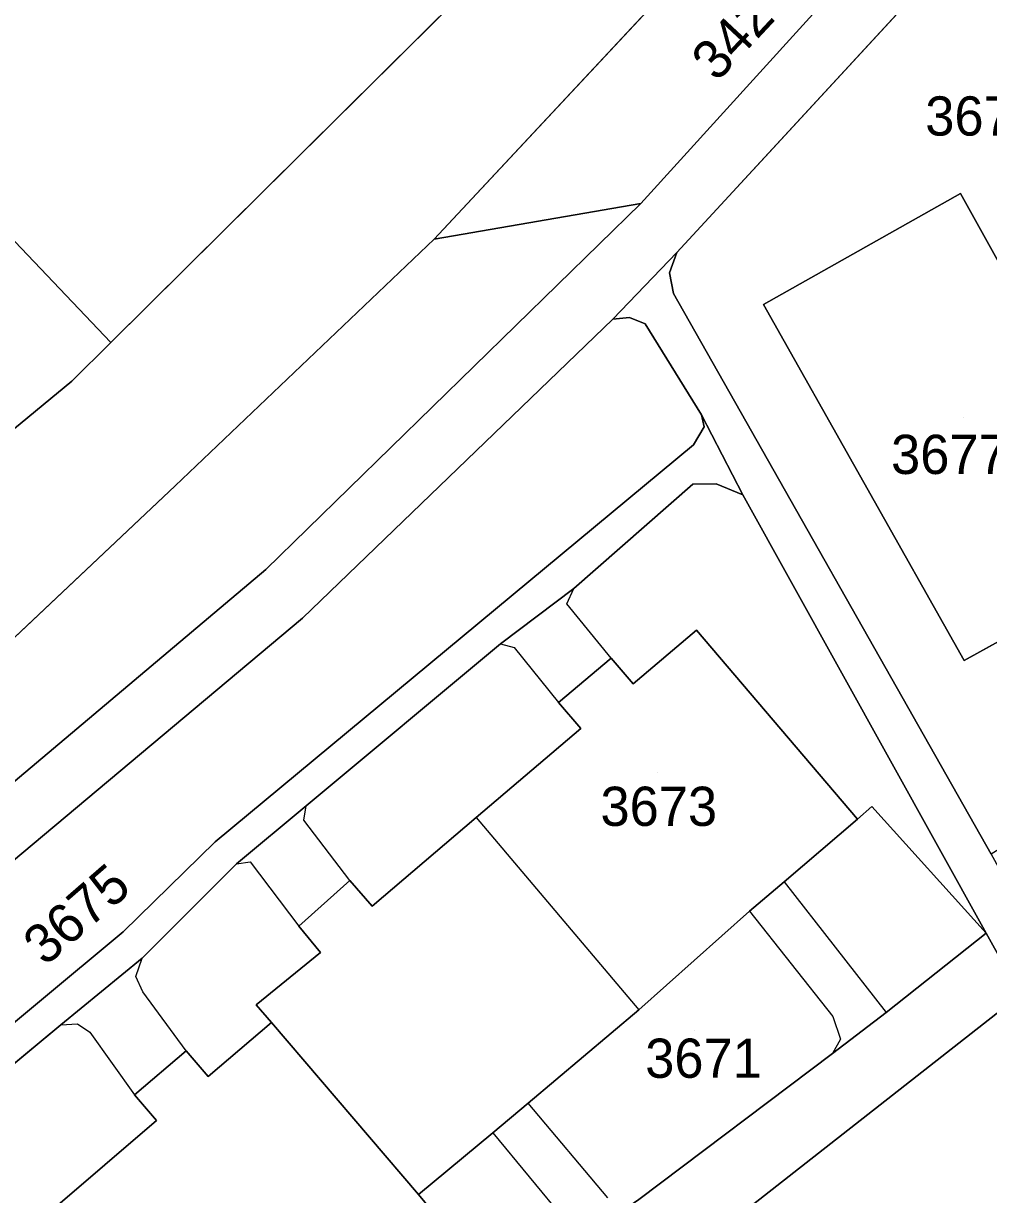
# Model space of a CAD drawing. Extents: x -262715 to -259381, y -1237238 to -1231182.
# Drawn here: x -261922.9 to -261873.7, y -1235609.2 to -1235549.4 of the extents above; entities that cross this region are included whole.
import ezdxf

# ---------------------------------------------------------------- set-up
doc = ezdxf.new("R2010")
doc.units = 0
for name, color, linetype in [('body_kn', 7, 'Continuous'), ('kladpar_druhypozemkov', 7, 'Continuous'), ('kladpar_hranice', 7, 'Continuous'), ('kladpar_parcelnecisla', 7, 'Continuous'), ('kladpar_plochy', 7, 'Continuous'), ('zappar_hrandruhpozemk', 7, 'Continuous')]:
    doc.layers.add(name, color=color, linetype=linetype)

msp = doc.modelspace()

# ---------------------------------------------------------------- linework, layer by layer
at = {"layer": 'body_kn'}
for p, q in [((-261875.09, -1235558.09), (-261875.09, -1235558.09)), ((-261875.09, -1235558.09), (-261875.09, -1235558.09)), ((-261891.39, -1235558.61), (-261891.39, -1235558.61)), ((-261901.92, -1235560.42), (-261901.92, -1235560.42)), ((-261901.92, -1235560.42), (-261901.92, -1235560.42)), ((-261889.55, -1235561.11), (-261889.55, -1235561.11)), ((-261889.55, -1235561.11), (-261889.55, -1235561.11)), ((-261889.92, -1235562.14), (-261889.92, -1235562.14)), ((-261889.72, -1235563.2), (-261889.72, -1235563.2)), ((-261885.13, -1235563.76), (-261885.13, -1235563.76)), ((-261891.96, -1235564.42), (-261891.96, -1235564.42)), ((-261892.81, -1235564.51), (-261892.81, -1235564.51)), ((-261892.81, -1235564.51), (-261892.81, -1235564.51)), ((-261891.16, -1235564.74), (-261891.16, -1235564.74)), ((-261918.41, -1235565.69), (-261918.41, -1235565.69)), ((-261918.41, -1235565.69), (-261918.41, -1235565.69)), ((-261920.41, -1235567.67), (-261920.41, -1235567.67)), ((-261888.29, -1235569.39), (-261888.29, -1235569.39)), ((-261888.29, -1235569.39), (-261888.29, -1235569.39)), ((-261888.16, -1235569.99), (-261888.16, -1235569.99)), ((-261888.7, -1235570.92), (-261888.7, -1235570.92)), ((-261915.13, -1235573), (-261915.13, -1235573)), ((-261888.73, -1235572.92), (-261888.73, -1235572.92)), ((-261887.55, -1235572.9), (-261887.55, -1235572.9)), ((-261886.19, -1235573.47), (-261886.19, -1235573.47)), ((-261886.19, -1235573.47), (-261886.19, -1235573.47)), ((-261910.51, -1235577.27), (-261910.51, -1235577.27)), ((-261894.81, -1235578.24), (-261894.81, -1235578.24)), ((-261895.17, -1235579.03), (-261895.17, -1235579.03)), ((-261908.64, -1235579.75), (-261908.64, -1235579.75)), ((-261888.55, -1235580.37), (-261888.55, -1235580.37)), ((-261888.55, -1235580.37), (-261888.55, -1235580.37)), ((-261898.55, -1235581.07), (-261898.55, -1235581.07)), ((-261898.55, -1235581.07), (-261898.55, -1235581.07)), ((-261897.84, -1235581.25), (-261897.84, -1235581.25)), ((-261892.9, -1235581.79), (-261892.9, -1235581.79)), ((-261892.9, -1235581.79), (-261892.9, -1235581.79)), ((-261874.9, -1235581.92), (-261874.9, -1235581.92)), ((-261891.78, -1235583.11), (-261891.78, -1235583.11)), ((-261895.58, -1235584.05), (-261895.58, -1235584.05)), ((-261894.44, -1235585.38), (-261894.44, -1235585.38)), ((-261908.45, -1235589.32), (-261908.45, -1235589.32)), ((-261879.6, -1235589.36), (-261879.6, -1235589.36)), ((-261908.57, -1235590.05), (-261908.57, -1235590.05)), ((-261899.78, -1235589.93), (-261899.78, -1235589.93)), ((-261899.78, -1235589.93), (-261899.78, -1235589.93)), ((-261880.34, -1235590), (-261880.34, -1235590)), ((-261913.09, -1235591.16), (-261913.09, -1235591.16)), ((-261912, -1235592.28), (-261912, -1235592.28)), ((-261912, -1235592.28), (-261912, -1235592.28)), ((-261911.31, -1235592.19), (-261911.31, -1235592.19)), ((-261906.22, -1235593.13), (-261906.22, -1235593.13)), ((-261906.22, -1235593.13), (-261906.22, -1235593.13)), ((-261884.08, -1235593.2), (-261884.08, -1235593.2)), ((-261884.08, -1235593.2), (-261884.08, -1235593.2)), ((-261905.09, -1235594.45), (-261905.09, -1235594.45)), ((-261885.84, -1235594.7), (-261885.84, -1235594.7)), ((-261885.84, -1235594.7), (-261885.84, -1235594.7)), ((-261908.83, -1235595.47), (-261908.83, -1235595.47)), ((-261917.78, -1235595.76), (-261917.78, -1235595.76)), ((-261873.78, -1235595.82), (-261873.78, -1235595.82)), ((-261873.78, -1235595.82), (-261873.78, -1235595.82)), ((-261916.81, -1235597.09), (-261916.81, -1235597.09)), ((-261907.73, -1235596.81), (-261907.73, -1235596.81)), ((-261917.14, -1235598.03), (-261917.14, -1235598.03)), ((-261916.79, -1235598.82), (-261916.79, -1235598.82)), ((-261911, -1235599.48), (-261911, -1235599.48)), ((-261891.49, -1235599.74), (-261891.49, -1235599.74)), ((-261881.6, -1235600.08), (-261881.6, -1235600.08)), ((-261878.88, -1235599.86), (-261878.88, -1235599.86)), ((-261920.97, -1235600.5), (-261920.97, -1235600.5)), ((-261920.97, -1235600.5), (-261920.97, -1235600.5)), ((-261920.11, -1235600.44), (-261920.11, -1235600.44)), ((-261919.49, -1235600.87), (-261919.49, -1235600.87)), ((-261910.23, -1235600.38), (-261910.23, -1235600.38)), ((-261910.23, -1235600.38), (-261910.23, -1235600.38)), ((-261881.2, -1235601.22), (-261881.2, -1235601.22)), ((-261914.57, -1235601.82), (-261914.57, -1235601.82)), ((-261914.57, -1235601.82), (-261914.57, -1235601.82)), ((-261881.61, -1235601.96), (-261881.61, -1235601.96)), ((-261913.45, -1235603.13), (-261913.45, -1235603.13)), ((-261917.2, -1235604.07), (-261917.2, -1235604.07)), ((-261897.14, -1235604.49), (-261897.14, -1235604.49)), ((-261916.08, -1235605.38), (-261916.08, -1235605.38)), ((-261898.94, -1235606), (-261898.94, -1235606)), ((-261898.94, -1235606), (-261898.94, -1235606)), ((-261902.72, -1235609.15), (-261902.72, -1235609.15))]:
    msp.add_line(p, q, dxfattribs=at)
at = {"layer": 'kladpar_druhypozemkov'}
for p, q in [((-261874.94, -1235569.51), (-261874.94, -1235569.51)), ((-261890.55, -1235587.64), (-261890.55, -1235587.64)), ((-261920.91, -1235593.99), (-261920.91, -1235593.99)), ((-261888.64, -1235600.81), (-261888.64, -1235600.81))]:
    msp.add_line(p, q, dxfattribs=at)
at = {"layer": 'kladpar_hranice'}
msp.add_line((-261900.02, -1235547.45), (-261918.41, -1235565.69), dxfattribs=at)
for points in [[(-261846.13, -1235482.73), (-261858.58, -1235505.25), (-261866.27, -1235518.41), (-261868.02, -1235522.25), (-261868.52, -1235525.08), (-261868.52, -1235528.61), (-261868.2, -1235531.36), (-261866.87, -1235534.93), (-261872.16, -1235542.06), (-261875.04, -1235540.58), (-261878.9, -1235540.24), (-261881.69, -1235540.95), (-261884.4, -1235542.27), (-261886.67, -1235544.07), (-261901.92, -1235560.42), (-261915.13, -1235573), (-261940.96, -1235597.37), (-261942.88, -1235599.43), (-261944.35, -1235601.85), (-261945.16, -1235605.52), (-261944.62, -1235609.41), (-261950.01, -1235613.48), (-261952.22, -1235611.84), (-261953.84, -1235611.35)], [(-261927.77, -1235573.74), (-261923.72, -1235570.4), (-261920.41, -1235567.67), (-261918.41, -1235565.69), (-261900.02, -1235547.45), (-261898.39, -1235545.84), (-261895.71, -1235542.69), (-261892.46, -1235538.87)], [(-261875.04, -1235540.58), (-261891.39, -1235558.61), (-261901.92, -1235560.42), (-261886.67, -1235544.07), (-261884.4, -1235542.27), (-261881.69, -1235540.95), (-261878.9, -1235540.24), (-261875.04, -1235540.58)], [(-261873.17, -1235544.4), (-261874.01, -1235544.25), (-261889.55, -1235561.11), (-261892.81, -1235564.51), (-261908.64, -1235579.75), (-261926.23, -1235594.49), (-261944.62, -1235609.41), (-261945.16, -1235605.52), (-261937.65, -1235599.71), (-261928.07, -1235592.06), (-261910.51, -1235577.27), (-261891.39, -1235558.61), (-261875.04, -1235540.58), (-261872.16, -1235542.06)], [(-261918.41, -1235565.69), (-261941.24, -1235541.67), (-261945.79, -1235547.43), (-261923.72, -1235570.4)], [(-261923.72, -1235570.4), (-261945.79, -1235547.43), (-261941.24, -1235541.67), (-261918.41, -1235565.69)], [(-261870.18, -1235583.95), (-261867.77, -1235588.19), (-261873.53, -1235591.8), (-261889.72, -1235563.2), (-261889.92, -1235562.14), (-261889.55, -1235561.11), (-261874.01, -1235544.25), (-261873.17, -1235544.4)], [(-261874.9, -1235581.92), (-261864.93, -1235576.38), (-261875.09, -1235558.09), (-261885.13, -1235563.76), (-261874.9, -1235581.92)], [(-261875.09, -1235558.09), (-261864.93, -1235576.38), (-261874.9, -1235581.92), (-261885.13, -1235563.76), (-261875.09, -1235558.09)], [(-261901.92, -1235560.42), (-261891.39, -1235558.61), (-261910.51, -1235577.27), (-261928.07, -1235592.06), (-261937.65, -1235599.71), (-261940.96, -1235597.37), (-261915.13, -1235573), (-261901.92, -1235560.42)], [(-261843.11, -1235650.16), (-261861.64, -1235617.6), (-261872.02, -1235598.97), (-261873.78, -1235595.82), (-261886.19, -1235573.47), (-261888.29, -1235569.39), (-261891.16, -1235564.74), (-261891.96, -1235564.42), (-261892.81, -1235564.51), (-261889.55, -1235561.11)], [(-261889.55, -1235561.11), (-261889.92, -1235562.14), (-261889.72, -1235563.2), (-261873.53, -1235591.8), (-261872.55, -1235593.55), (-261865.33, -1235606.57), (-261864.3, -1235608.29), (-261859.63, -1235616.68), (-261858.52, -1235618.69), (-261850.94, -1235631.3), (-261849.48, -1235634.69), (-261845.22, -1235642.14)], [(-261892.81, -1235564.51), (-261891.96, -1235564.42), (-261891.16, -1235564.74), (-261888.29, -1235569.39), (-261888.16, -1235569.99), (-261888.7, -1235570.92), (-261913.09, -1235591.16), (-261917.78, -1235595.76), (-261934.77, -1235609.88), (-261940.96, -1235614.79), (-261944.62, -1235609.41), (-261926.23, -1235594.49), (-261908.64, -1235579.75), (-261892.81, -1235564.51)], [(-261918.41, -1235565.69), (-261920.41, -1235567.67), (-261923.72, -1235570.4)], [(-261888.29, -1235569.39), (-261886.19, -1235573.47), (-261887.55, -1235572.9), (-261888.73, -1235572.92), (-261894.81, -1235578.24), (-261898.55, -1235581.07), (-261908.45, -1235589.32), (-261912, -1235592.28), (-261916.81, -1235597.09), (-261920.97, -1235600.5), (-261930.5, -1235608.41), (-261930.8, -1235609.1), (-261930.46, -1235609.76), (-261932.98, -1235612.06), (-261939.09, -1235616.96), (-261940.96, -1235614.79), (-261934.77, -1235609.88), (-261917.78, -1235595.76), (-261913.09, -1235591.16), (-261888.7, -1235570.92), (-261888.16, -1235569.99), (-261888.29, -1235569.39)], [(-261939.09, -1235616.96), (-261932.98, -1235612.06), (-261930.46, -1235609.76), (-261930.8, -1235609.1), (-261930.5, -1235608.41), (-261920.97, -1235600.5), (-261916.81, -1235597.09), (-261912, -1235592.28), (-261908.45, -1235589.32), (-261898.55, -1235581.07), (-261894.81, -1235578.24), (-261888.73, -1235572.92), (-261887.55, -1235572.9), (-261886.19, -1235573.47)], [(-261886.19, -1235573.47), (-261873.78, -1235595.82), (-261878.88, -1235599.86), (-261881.61, -1235601.96), (-261891.49, -1235609.41), (-261895.15, -1235611.94), (-261901.41, -1235616.54), (-261904.62, -1235618.58), (-261915.26, -1235627.45), (-261918.76, -1235629.78), (-261922.43, -1235632.46), (-261924, -1235632.56), (-261925.45, -1235632.06), (-261927.05, -1235630.82), (-261929.14, -1235628.65), (-261939.09, -1235616.96)], [(-261901.99, -1235610.03), (-261902.72, -1235609.15), (-261898.94, -1235606), (-261897.14, -1235604.49), (-261891.49, -1235599.74), (-261885.84, -1235594.7), (-261884.08, -1235593.2), (-261880.34, -1235590), (-261888.55, -1235580.37), (-261891.78, -1235583.11), (-261892.9, -1235581.79), (-261895.58, -1235584.05), (-261894.44, -1235585.38), (-261899.78, -1235589.93), (-261905.09, -1235594.45), (-261906.22, -1235593.13), (-261908.83, -1235595.47), (-261907.73, -1235596.81), (-261911, -1235599.48), (-261910.23, -1235600.38), (-261913.45, -1235603.13), (-261914.57, -1235601.82), (-261917.2, -1235604.07), (-261916.08, -1235605.38), (-261921.36, -1235609.9)], [(-261888.55, -1235580.37), (-261880.34, -1235590), (-261884.08, -1235593.2), (-261885.84, -1235594.7), (-261891.49, -1235599.74), (-261897.14, -1235604.49), (-261898.94, -1235606), (-261902.72, -1235609.15), (-261910.23, -1235600.38), (-261911, -1235599.48), (-261907.73, -1235596.81), (-261908.83, -1235595.47), (-261906.22, -1235593.13), (-261905.09, -1235594.45), (-261899.78, -1235589.93), (-261894.44, -1235585.38), (-261895.58, -1235584.05), (-261892.9, -1235581.79), (-261891.78, -1235583.11), (-261888.55, -1235580.37)], [(-261944.62, -1235609.41), (-261940.96, -1235614.79), (-261939.09, -1235616.96), (-261929.14, -1235628.65), (-261927.05, -1235630.82), (-261925.45, -1235632.06), (-261924, -1235632.56), (-261922.43, -1235632.46), (-261918.76, -1235629.78), (-261915.26, -1235627.45), (-261904.62, -1235618.58), (-261901.41, -1235616.54), (-261895.15, -1235611.94), (-261891.49, -1235609.41), (-261881.61, -1235601.96), (-261878.88, -1235599.86), (-261873.78, -1235595.82), (-261872.02, -1235598.97), (-261919.37, -1235636.09), (-261919.9, -1235637.23), (-261919.73, -1235638.6), (-261917.34, -1235642.26)], [(-261917.34, -1235642.26), (-261919.73, -1235638.6), (-261919.9, -1235637.23), (-261919.37, -1235636.09), (-261872.02, -1235598.97)], [(-261910.23, -1235600.38), (-261902.72, -1235609.15), (-261901.99, -1235610.03), (-261905.64, -1235613.14), (-261907.45, -1235614.68), (-261913.19, -1235619.58), (-261918.93, -1235624.48), (-261920.61, -1235625.91), (-261924.36, -1235629.11), (-261932.45, -1235619.39), (-261929.26, -1235616.66), (-261930.38, -1235615.35), (-261927.77, -1235613.13), (-261926.65, -1235614.43), (-261921.36, -1235609.9), (-261916.08, -1235605.38), (-261917.2, -1235604.07), (-261914.57, -1235601.82), (-261913.45, -1235603.13), (-261910.23, -1235600.38)]]:
    msp.add_lwpolyline(points, dxfattribs=at)
at = {"layer": 'kladpar_plochy'}
for p, q in [((-261886.67, -1235544.07), (-261901.92, -1235560.42)), ((-261889.55, -1235561.11), (-261874.01, -1235544.25)), ((-261918.41, -1235565.69), (-261900.02, -1235547.45)), ((-261875.09, -1235558.09), (-261885.13, -1235563.76)), ((-261864.93, -1235576.38), (-261875.09, -1235558.09)), ((-261901.92, -1235560.42), (-261915.13, -1235573)), ((-261889.92, -1235562.14), (-261889.55, -1235561.11)), ((-261889.72, -1235563.2), (-261889.92, -1235562.14)), ((-261873.53, -1235591.8), (-261889.72, -1235563.2)), ((-261885.13, -1235563.76), (-261874.9, -1235581.92)), ((-261920.41, -1235567.67), (-261918.41, -1235565.69)), ((-261923.72, -1235570.4), (-261920.41, -1235567.67)), ((-261915.13, -1235573), (-261940.96, -1235597.37)), ((-261894.81, -1235578.24), (-261888.73, -1235572.92)), ((-261888.73, -1235572.92), (-261887.55, -1235572.9)), ((-261887.55, -1235572.9), (-261886.19, -1235573.47)), ((-261886.19, -1235573.47), (-261873.78, -1235595.82)), ((-261874.9, -1235581.92), (-261864.93, -1235576.38)), ((-261898.55, -1235581.07), (-261894.81, -1235578.24)), ((-261888.55, -1235580.37), (-261891.78, -1235583.11)), ((-261880.34, -1235590), (-261888.55, -1235580.37)), ((-261908.45, -1235589.32), (-261898.55, -1235581.07)), ((-261892.9, -1235581.79), (-261895.58, -1235584.05)), ((-261891.78, -1235583.11), (-261892.9, -1235581.79)), ((-261895.58, -1235584.05), (-261894.44, -1235585.38)), ((-261894.44, -1235585.38), (-261899.78, -1235589.93)), ((-261912, -1235592.28), (-261908.45, -1235589.32)), ((-261899.78, -1235589.93), (-261905.09, -1235594.45)), ((-261884.08, -1235593.2), (-261880.34, -1235590)), ((-261916.81, -1235597.09), (-261912, -1235592.28)), ((-261906.22, -1235593.13), (-261908.83, -1235595.47)), ((-261905.09, -1235594.45), (-261906.22, -1235593.13)), ((-261885.84, -1235594.7), (-261884.08, -1235593.2)), ((-261891.49, -1235599.74), (-261885.84, -1235594.7)), ((-261908.83, -1235595.47), (-261907.73, -1235596.81)), ((-261873.78, -1235595.82), (-261878.88, -1235599.86)), ((-261920.97, -1235600.5), (-261916.81, -1235597.09)), ((-261907.73, -1235596.81), (-261911, -1235599.48)), ((-261911, -1235599.48), (-261910.23, -1235600.38)), ((-261897.14, -1235604.49), (-261891.49, -1235599.74)), ((-261878.88, -1235599.86), (-261881.61, -1235601.96)), ((-261930.5, -1235608.41), (-261920.97, -1235600.5)), ((-261910.23, -1235600.38), (-261913.45, -1235603.13)), ((-261914.57, -1235601.82), (-261917.2, -1235604.07)), ((-261913.45, -1235603.13), (-261914.57, -1235601.82)), ((-261881.61, -1235601.96), (-261891.49, -1235609.41)), ((-261917.2, -1235604.07), (-261916.08, -1235605.38)), ((-261898.94, -1235606), (-261897.14, -1235604.49)), ((-261916.08, -1235605.38), (-261921.36, -1235609.9)), ((-261902.72, -1235609.15), (-261898.94, -1235606)), ((-261901.99, -1235610.03), (-261902.72, -1235609.15))]:
    msp.add_line(p, q, dxfattribs=at)
for points in [[(-261865.96, -1235502.06), (-261876.49, -1235518.47), (-261877.31, -1235519.57), (-261884.23, -1235512.28), (-261901.19, -1235491.33), (-261904.18, -1235508.07), (-261915.61, -1235514.6), (-261892.46, -1235538.87), (-261895.71, -1235542.69), (-261920.11, -1235517.18), (-261925.29, -1235521.08), (-261900.02, -1235547.45), (-261918.41, -1235565.69), (-261941.24, -1235541.67), (-261945.79, -1235547.43), (-261923.72, -1235570.4), (-261927.77, -1235573.74), (-261948.93, -1235551.8), (-261952.45, -1235556.04), (-261931.92, -1235577.16), (-261938.97, -1235582.97), (-261958.58, -1235562.51)], [(-261873.17, -1235544.4), (-261874.01, -1235544.25), (-261889.55, -1235561.11), (-261892.81, -1235564.51), (-261908.64, -1235579.75), (-261926.23, -1235594.49), (-261944.62, -1235609.41), (-261945.16, -1235605.52), (-261937.65, -1235599.71), (-261928.07, -1235592.06), (-261910.51, -1235577.27), (-261891.39, -1235558.61), (-261875.04, -1235540.58), (-261872.16, -1235542.06)], [(-261843.11, -1235650.16), (-261861.64, -1235617.6), (-261872.02, -1235598.97), (-261873.78, -1235595.82), (-261886.19, -1235573.47), (-261888.29, -1235569.39), (-261891.16, -1235564.74), (-261891.96, -1235564.42), (-261892.81, -1235564.51), (-261889.55, -1235561.11), (-261889.92, -1235562.14), (-261889.72, -1235563.2), (-261873.53, -1235591.8), (-261872.55, -1235593.55), (-261865.33, -1235606.57), (-261864.3, -1235608.29), (-261859.63, -1235616.68), (-261858.52, -1235618.69), (-261850.94, -1235631.3), (-261849.48, -1235634.69), (-261845.22, -1235642.14)], [(-261891.49, -1235609.41), (-261881.61, -1235601.96), (-261878.88, -1235599.86), (-261873.78, -1235595.82), (-261872.02, -1235598.97), (-261919.37, -1235636.09)], [(-261917.34, -1235642.26), (-261919.73, -1235638.6), (-261919.9, -1235637.23), (-261919.37, -1235636.09), (-261872.02, -1235598.97), (-261861.64, -1235617.6), (-261866.51, -1235620.8), (-261894.55, -1235643.13)]]:
    msp.add_lwpolyline(points, dxfattribs=at)
for points in [[(-261875.04, -1235540.58), (-261891.39, -1235558.61), (-261901.92, -1235560.42), (-261886.67, -1235544.07), (-261884.4, -1235542.27), (-261881.69, -1235540.95), (-261878.9, -1235540.24)], [(-261923.72, -1235570.4), (-261945.79, -1235547.43), (-261941.24, -1235541.67), (-261918.41, -1235565.69), (-261920.41, -1235567.67)], [(-261875.09, -1235558.09), (-261864.93, -1235576.38), (-261874.9, -1235581.92), (-261885.13, -1235563.76)], [(-261901.92, -1235560.42), (-261891.39, -1235558.61), (-261910.51, -1235577.27), (-261928.07, -1235592.06), (-261937.65, -1235599.71), (-261940.96, -1235597.37), (-261915.13, -1235573)], [(-261892.81, -1235564.51), (-261891.96, -1235564.42), (-261891.16, -1235564.74), (-261888.29, -1235569.39), (-261888.16, -1235569.99), (-261888.7, -1235570.92), (-261913.09, -1235591.16), (-261917.78, -1235595.76), (-261934.77, -1235609.88), (-261940.96, -1235614.79), (-261944.62, -1235609.41), (-261926.23, -1235594.49), (-261908.64, -1235579.75)], [(-261888.29, -1235569.39), (-261886.19, -1235573.47), (-261887.55, -1235572.9), (-261888.73, -1235572.92), (-261894.81, -1235578.24), (-261898.55, -1235581.07), (-261908.45, -1235589.32), (-261912, -1235592.28), (-261916.81, -1235597.09), (-261920.97, -1235600.5), (-261930.5, -1235608.41), (-261930.8, -1235609.1), (-261930.46, -1235609.76), (-261932.98, -1235612.06), (-261939.09, -1235616.96), (-261940.96, -1235614.79), (-261934.77, -1235609.88), (-261917.78, -1235595.76), (-261913.09, -1235591.16), (-261888.7, -1235570.92), (-261888.16, -1235569.99)], [(-261888.55, -1235580.37), (-261880.34, -1235590), (-261884.08, -1235593.2), (-261885.84, -1235594.7), (-261891.49, -1235599.74), (-261897.14, -1235604.49), (-261898.94, -1235606), (-261902.72, -1235609.15), (-261910.23, -1235600.38), (-261911, -1235599.48), (-261907.73, -1235596.81), (-261908.83, -1235595.47), (-261906.22, -1235593.13), (-261905.09, -1235594.45), (-261899.78, -1235589.93), (-261894.44, -1235585.38), (-261895.58, -1235584.05), (-261892.9, -1235581.79), (-261891.78, -1235583.11)], [(-261910.23, -1235600.38), (-261902.72, -1235609.15), (-261901.99, -1235610.03), (-261905.64, -1235613.14), (-261907.45, -1235614.68), (-261913.19, -1235619.58), (-261918.93, -1235624.48), (-261920.61, -1235625.91), (-261924.36, -1235629.11), (-261932.45, -1235619.39), (-261929.26, -1235616.66), (-261930.38, -1235615.35), (-261927.77, -1235613.13), (-261926.65, -1235614.43), (-261921.36, -1235609.9), (-261916.08, -1235605.38), (-261917.2, -1235604.07), (-261914.57, -1235601.82), (-261913.45, -1235603.13)]]:
    msp.add_lwpolyline(points, close=True, dxfattribs=at)
at = {"layer": 'zappar_hrandruhpozemk'}
for p, q in [((-261895.17, -1235579.03), (-261894.81, -1235578.24)), ((-261892.9, -1235581.79), (-261895.17, -1235579.03)), ((-261898.55, -1235581.07), (-261897.84, -1235581.25)), ((-261897.84, -1235581.25), (-261895.58, -1235584.05)), ((-261908.57, -1235590.05), (-261908.45, -1235589.32)), ((-261879.6, -1235589.36), (-261880.34, -1235590)), ((-261873.78, -1235595.82), (-261879.6, -1235589.36)), ((-261906.22, -1235593.13), (-261908.57, -1235590.05)), ((-261899.78, -1235589.93), (-261891.49, -1235599.74)), ((-261912, -1235592.28), (-261911.31, -1235592.19)), ((-261911.31, -1235592.19), (-261908.83, -1235595.47)), ((-261884.08, -1235593.2), (-261878.88, -1235599.86)), ((-261885.84, -1235594.7), (-261881.6, -1235600.08)), ((-261914.57, -1235601.82), (-261916.79, -1235598.82)), ((-261893.07, -1235609.32), (-261897.14, -1235604.49)), ((-261898.94, -1235606), (-261894.84, -1235610.95))]:
    msp.add_line(p, q, dxfattribs=at)
for points in [[(-261916.79, -1235598.82), (-261917.14, -1235598.03), (-261916.81, -1235597.09)], [(-261881.6, -1235600.08), (-261881.2, -1235601.22), (-261881.61, -1235601.96)], [(-261920.97, -1235600.5), (-261920.11, -1235600.44), (-261919.49, -1235600.87), (-261917.2, -1235604.07)]]:
    msp.add_lwpolyline(points, dxfattribs=at)

# ---------------------------------------------------------------- texts
at = {"layer": 'kladpar_parcelnecisla'}
for s, rotation, p in [('3428/1', 47, (-261887.507, -1235552.451)), ('3675', 41, (-261921.764, -1235597.547))]:
    msp.add_text(s, height=2, rotation=rotation, dxfattribs=at).set_placement(p)
for s, p in [('3677/2', (-261876.884, -1235555.14)), ('3677/1', (-261878.628, -1235572.4)), ('3673', (-261893.447, -1235590.35)), ('3671', (-261891.166, -1235603.2))]:
    msp.add_text(s, height=2, dxfattribs=at).set_placement(p)

doc.saveas('drawing.dxf')
